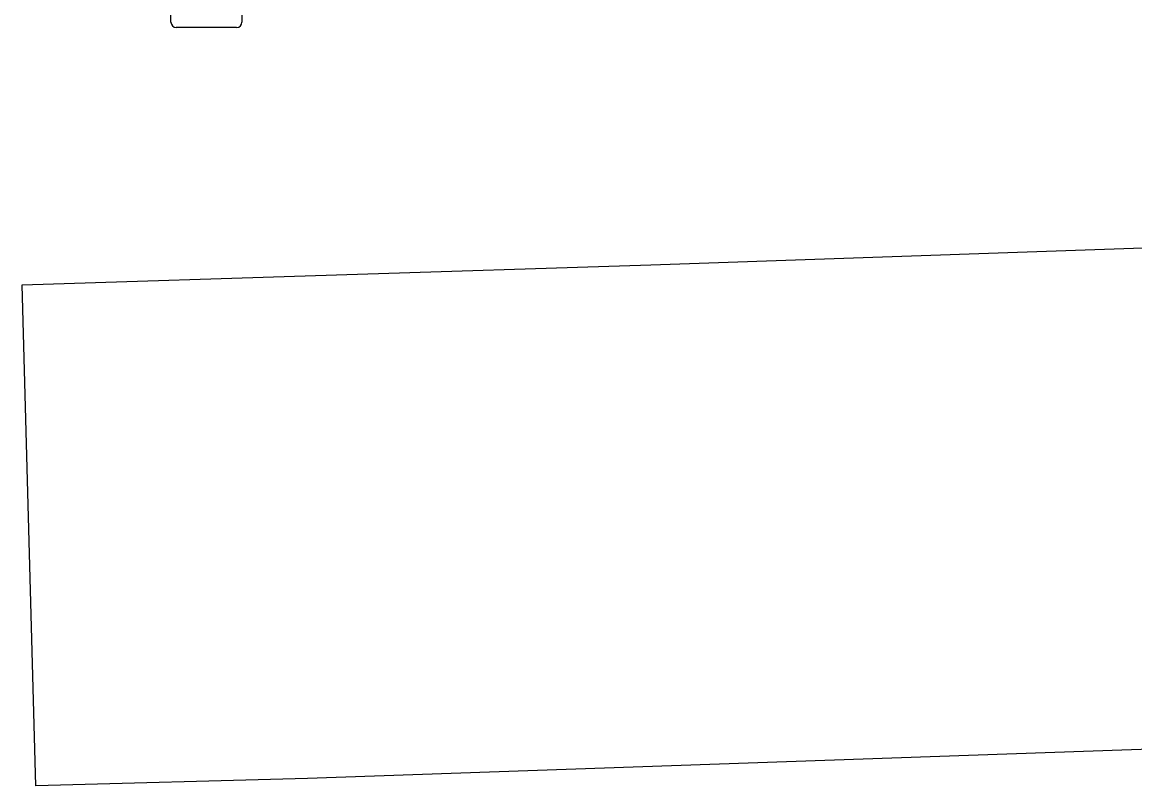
# Model space of a CAD drawing. Extents: x 160557 to 161245, y 385330 to 386505.
# Drawn here: x 160945.42 to 160961.11, y 386263.45 to 386274.22 of the extents above; entities that cross this region are included whole.
import ezdxf

# ---------------------------------------------------------------- set-up
doc = ezdxf.new("R2010")
doc.units = 0
doc.layers.add('IMGEO_Groenvoorziening', color=7, linetype='Continuous')
doc.layers.add('IMGEO_Kolk', color=7, linetype='Continuous')

msp = doc.modelspace()

# ---------------------------------------------------------------- linework, layer by layer
at = {"layer": 'IMGEO_Groenvoorziening'}
msp.add_lwpolyline([(160977.429, 386271.602), (160977.687, 386264.539), (160949.446, 386263.557), (160945.617, 386263.453), (160945.424, 386270.518), (160954.287, 386270.8), (160977.429, 386271.602)], dxfattribs=at)
at = {"layer": 'IMGEO_Kolk'}
for p, q in [((160947.521, 386274.224), (160947.521, 386275.076)), ((160948.522, 386275.076), (160948.522, 386274.224)), ((160948.448, 386274.15), (160947.596, 386274.15))]:
    msp.add_line(p, q, dxfattribs=at)
for points in [[(160947.521, 386274.224), (160947.521, 386275.076)], [(160948.522, 386275.076), (160948.522, 386274.224)], [(160948.448, 386274.15), (160947.596, 386274.15)]]:
    msp.add_lwpolyline(points, dxfattribs=at)
for centre, start, end in [((160947.598, 386274.226), 181.552, 268.448), ((160947.598, 386274.226), 181.552, 268.448), ((160948.446, 386274.226), 271.552, 358.448), ((160948.446, 386274.226), 271.552, 358.448)]:
    msp.add_arc(centre, 0.0765, start, end, dxfattribs=at)

doc.saveas('drawing.dxf')
